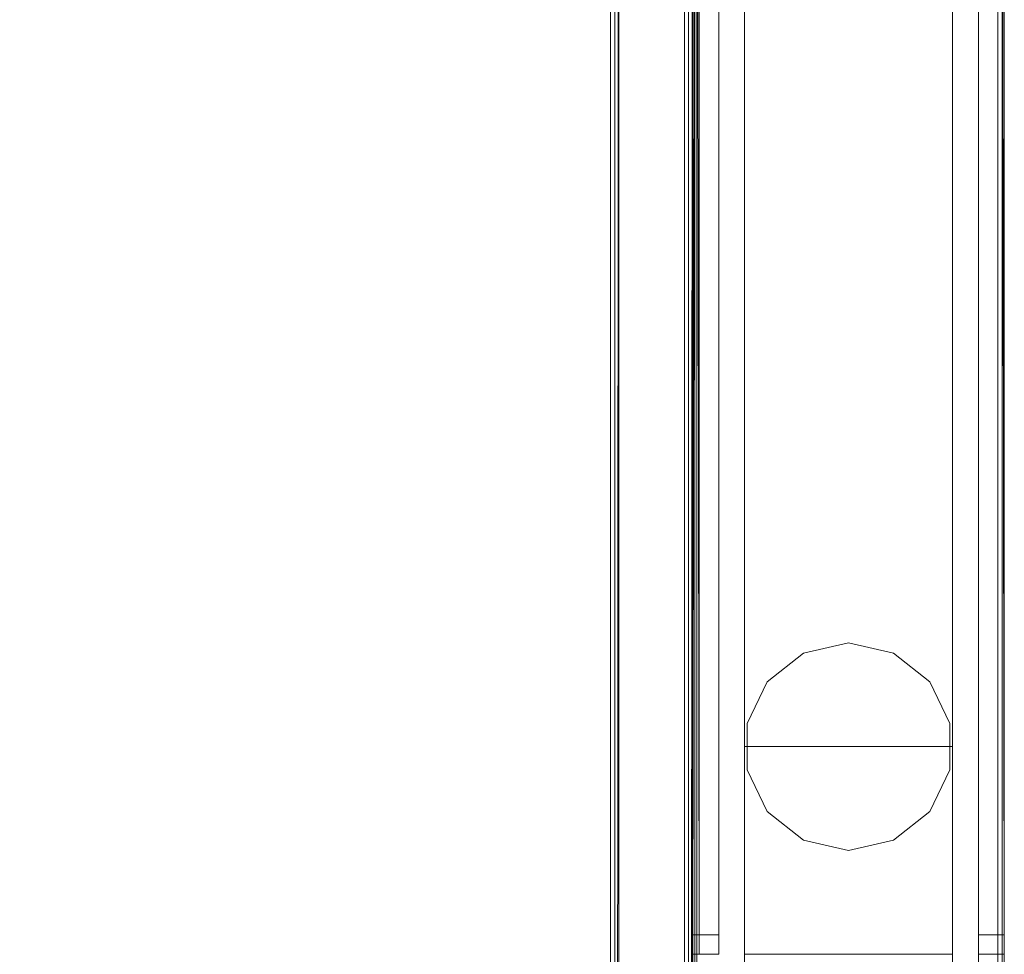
# Model space of a CAD drawing. Header units: inches. Extents: x 813 to 1305, y 19 to 194.
# Tile 629 of 656: x 1295 to 1304, y 62 to 71. Entities that reach past the tile are written whole.
import ezdxf

# ---------------------------------------------------------------- set-up
doc = ezdxf.new("R2010")
doc.units = ezdxf.units.IN
doc.header["$MEASUREMENT"] = 0
for name, color, linetype, true_color in [('CET color Bisque2', 7, 'Continuous', 0xf0d2b4), ('CET color Grey2', 7, 'Continuous', 0x060606), ('CET color Grey80', 7, 'Continuous', 0xcbcdcc), ('CET color Grey98', 7, 'Continuous', 0xfafafa), ('CET color NavajoWhite4', 7, 'Continuous', 0x81775f)]:
    doc.layers.add(name, color=color, linetype=linetype, true_color=true_color)
doc.layers.add('CET Default', color=7, linetype='Continuous')

# ---------------------------------------------------------------- blocks, each defined once
blk = doc.blocks.new('*C275')
at = {"layer": 'CET color Grey2', "linetype": 'Continuous', "lineweight": 0}
for points, invisible_edges in [([(42, 2.5, 0.5), (40, 2.5, 0.5), (40, 2.5, 49.4213), (42, 2.5, 0.5)], 4), ([(42, 2.5, 0.5), (40, 2.5, 49.4213), (42, 2.5, 49.4213), (42, 2.5, 0.5)], 9), ([(40, 2.5, 0.5), (42, 2.5, 0.5), (42, 0.5, 0.5), (40, 2.5, 0.5)], 4), ([(40, 2.5, 0.5), (42, 0.5, 0.5), (40, 0.5, 0.5), (40, 2.5, 0.5)], 9), ([(40, 0.5, 49.4213), (42, 0.5, 49.4213), (42, 2.5, 49.4213), (40, 0.5, 49.4213)], 4), ([(40, 0.5, 49.4213), (42, 2.5, 49.4213), (40, 2.5, 49.4213), (40, 0.5, 49.4213)], 9), ([(42, 0.5, 0.5), (42, 2.5, 0.5), (42, 2.5, 49.4213), (42, 0.5, 0.5)], 4), ([(42, 0.5, 0.5), (42, 2.5, 49.4213), (42, 0.5, 49.4213), (42, 0.5, 0.5)], 9), ([(40, 0.5, 0.5), (42, 0.5, 0.5), (42, 0.5, 49.4213), (40, 0.5, 0.5)], 4), ([(40, 0.5, 0.5), (42, 0.5, 49.4213), (40, 0.5, 49.4213), (40, 0.5, 0.5)], 9)]:
    blk.add_3dface(points, dxfattribs=dict(at, invisible_edges=invisible_edges))
at = {"layer": 'CET color Grey98', "linetype": 'Continuous', "lineweight": 0}
for points, invisible_edges in [([(0, 0.0625, 0.93), (42, 0.0625, 0.93), (42, 0.25, 0.93), (0, 0.0625, 0.93)], 4), ([(0, 0.0625, 0.93), (42, 0.25, 0.93), (0, 0.25, 0.93), (0, 0.0625, 0.93)], 9), ([(0, 0.25, 0.93), (42, 0.25, 0.93), (42, 0.25, 0.5), (0, 0.25, 0.93)], 4), ([(0, 0.25, 0.93), (42, 0.25, 0.5), (0, 0.25, 0.5), (0, 0.25, 0.93)], 9), ([(0, 0.25, 0.5), (42, 0.25, 0.5), (42, 0.0625, 0.5), (0, 0.25, 0.5)], 4), ([(0, 0.25, 0.5), (42, 0.0625, 0.5), (0, 0.0625, 0.5), (0, 0.25, 0.5)], 9), ([(0, 0, 0.8675), (42, 0, 0.8675), (42, 0.0625, 0.93), (0, 0, 0.8675)], 4), ([(0, 0, 0.8675), (42, 0.0625, 0.93), (0, 0.0625, 0.93), (0, 0, 0.8675)], 9), ([(0, 0.0625, 0.5), (42, 0.0625, 0.5), (42, 0, 0.5625), (0, 0.0625, 0.5)], 4), ([(0, 0.0625, 0.5), (42, 0, 0.5625), (0, 0, 0.5625), (0, 0.0625, 0.5)], 9), ([(0, 0, 0.5625), (42, 0, 0.5625), (42, 0, 0.8675), (0, 0, 0.5625)], 4), ([(0, 0, 0.5625), (42, 0, 0.8675), (0, 0, 0.8675), (0, 0, 0.5625)], 9)]:
    blk.add_3dface(points, dxfattribs=dict(at, invisible_edges=invisible_edges))
blk = doc.blocks.new('*C290')
at = {"layer": 'CET Default', "linetype": 'Continuous', "lineweight": 0, "rotation": 89.99999999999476}
blk.add_blockref('*C275', (505.7222, 832.8549), dxfattribs=at)
blk = doc.blocks.new('*C301')
at = {"layer": 'CET color Grey2', "linetype": 'Continuous', "lineweight": 0}
for points, invisible_edges in [([(2, 2.5, 0.5), (0, 2.5, 0.5), (0, 2.5, 49.4213), (2, 2.5, 0.5)], 4), ([(2, 2.5, 0.5), (0, 2.5, 49.4213), (2, 2.5, 49.4213), (2, 2.5, 0.5)], 9), ([(0, 2.5, 0.5), (0, 0.5, 0.5), (0, 0.5, 49.4213), (0, 2.5, 0.5)], 4), ([(0, 2.5, 0.5), (0, 0.5, 49.4213), (0, 2.5, 49.4213), (0, 2.5, 0.5)], 9), ([(0, 2.5, 0.5), (2, 2.5, 0.5), (2, 0.5, 0.5), (0, 2.5, 0.5)], 4), ([(0, 2.5, 0.5), (2, 0.5, 0.5), (0, 0.5, 0.5), (0, 2.5, 0.5)], 9), ([(0, 0.5, 49.4213), (2, 0.5, 49.4213), (2, 2.5, 49.4213), (0, 0.5, 49.4213)], 4), ([(0, 0.5, 49.4213), (2, 2.5, 49.4213), (0, 2.5, 49.4213), (0, 0.5, 49.4213)], 9), ([(1.3765, 2.2818, 0), (1.7775, 2.4749, 0), (3, 1.5, 0), (1.3765, 2.2818, 0)], 6), ([(3, 1.5, 0.5), (1.7775, 2.4749, 0.5), (1.3765, 2.2818, 0.5), (3, 1.5, 0.5)], 13), ([(1.3765, 2.2818, 0), (1.7775, 2.4749, 0.5), (1.7775, 2.4749, 0), (1.3765, 2.2818, 0)], 9), ([(1.3765, 2.2818, 0), (1.3765, 2.2818, 0.5), (1.7775, 2.4749, 0.5), (1.3765, 2.2818, 0)], 4), ([(1.7775, 2.4749, 0), (2.2225, 2.4749, 0), (3, 1.5, 0), (1.7775, 2.4749, 0)], 6), ([(3, 1.5, 0.5), (2.2225, 2.4749, 0.5), (1.7775, 2.4749, 0.5), (3, 1.5, 0.5)], 13), ([(1.7775, 2.4749, 0), (2.2225, 2.4749, 0.5), (2.2225, 2.4749, 0), (1.7775, 2.4749, 0)], 9), ([(1.7775, 2.4749, 0), (1.7775, 2.4749, 0.5), (2.2225, 2.4749, 0.5), (1.7775, 2.4749, 0)], 4), ([(40, 2.5, 32.1525), (2, 2.5, 32.1525), (2, 2.5, 34.0275), (40, 2.5, 32.1525)], 4), ([(40, 2.5, 32.1525), (2, 2.5, 34.0275), (40, 2.5, 34.0275), (40, 2.5, 32.1525)], 9), ([(2, 2.5, 32.1525), (2, 0.5, 32.1525), (2, 0.5, 34.0275), (2, 2.5, 32.1525)], 4), ([(2, 2.5, 32.1525), (2, 0.5, 34.0275), (2, 2.5, 34.0275), (2, 2.5, 32.1525)], 9), ([(2, 2.5, 32.1525), (40, 2.5, 32.1525), (40, 0.5, 32.1525), (2, 2.5, 32.1525)], 4), ([(2, 2.5, 32.1525), (40, 0.5, 32.1525), (2, 0.5, 32.1525), (2, 2.5, 32.1525)], 9), ([(2, 0.5, 34.0275), (40, 0.5, 34.0275), (40, 2.5, 34.0275), (2, 0.5, 34.0275)], 4), ([(2, 0.5, 34.0275), (40, 2.5, 34.0275), (2, 2.5, 34.0275), (2, 0.5, 34.0275)], 9), ([(2, 0.5, 0.5), (2, 2.5, 0.5), (2, 2.5, 49.4213), (2, 0.5, 0.5)], 4), ([(2, 0.5, 0.5), (2, 2.5, 49.4213), (2, 0.5, 49.4213), (2, 0.5, 0.5)], 9), ([(40, 2.5, 48.4213), (2, 2.5, 48.4213), (2, 2.5, 49.4213), (40, 2.5, 48.4213)], 4), ([(40, 2.5, 48.4213), (2, 2.5, 49.4213), (40, 2.5, 49.4213), (40, 2.5, 48.4213)], 9), ([(2, 2.5, 48.4213), (2, 0.5, 48.4213), (2, 0.5, 49.4213), (2, 2.5, 48.4213)], 4), ([(2, 2.5, 48.4213), (2, 0.5, 49.4213), (2, 2.5, 49.4213), (2, 2.5, 48.4213)], 9), ([(2, 2.5, 48.4213), (40, 2.5, 48.4213), (40, 0.5, 48.4213), (2, 2.5, 48.4213)], 4), ([(2, 2.5, 48.4213), (40, 0.5, 48.4213), (2, 0.5, 48.4213), (2, 2.5, 48.4213)], 9), ([(2, 0.5, 49.4213), (40, 0.5, 49.4213), (40, 2.5, 49.4213), (2, 0.5, 49.4213)], 4), ([(2, 0.5, 49.4213), (40, 2.5, 49.4213), (2, 2.5, 49.4213), (2, 0.5, 49.4213)], 9), ([(40, 2.5, 8.59), (2, 2.5, 8.59), (2, 2.5, 9.59), (40, 2.5, 8.59)], 4), ([(40, 2.5, 8.59), (2, 2.5, 9.59), (40, 2.5, 9.59), (40, 2.5, 8.59)], 9), ([(2, 2.5, 8.59), (2, 0.5, 8.59), (2, 0.5, 9.59), (2, 2.5, 8.59)], 4), ([(2, 2.5, 8.59), (2, 0.5, 9.59), (2, 2.5, 9.59), (2, 2.5, 8.59)], 9), ([(2, 2.5, 8.59), (40, 2.5, 8.59), (40, 0.5, 8.59), (2, 2.5, 8.59)], 4), ([(2, 2.5, 8.59), (40, 0.5, 8.59), (2, 0.5, 8.59), (2, 2.5, 8.59)], 9), ([(2, 0.5, 9.59), (40, 0.5, 9.59), (40, 2.5, 9.59), (2, 0.5, 9.59)], 4), ([(2, 0.5, 9.59), (40, 2.5, 9.59), (2, 2.5, 9.59), (2, 0.5, 9.59)], 9), ([(40, 2.5, 0.5), (2, 2.5, 0.5), (2, 2.5, 1.5), (40, 2.5, 0.5)], 4), ([(40, 2.5, 0.5), (2, 2.5, 1.5), (40, 2.5, 1.5), (40, 2.5, 0.5)], 9), ([(2, 2.5, 0.5), (2, 0.5, 0.5), (2, 0.5, 1.5), (2, 2.5, 0.5)], 4), ([(2, 2.5, 0.5), (2, 0.5, 1.5), (2, 2.5, 1.5), (2, 2.5, 0.5)], 9), ([(2, 2.5, 0.5), (40, 2.5, 0.5), (40, 0.5, 0.5), (2, 2.5, 0.5)], 4), ([(2, 2.5, 0.5), (40, 0.5, 0.5), (2, 0.5, 0.5), (2, 2.5, 0.5)], 9), ([(2, 0.5, 1.5), (40, 0.5, 1.5), (40, 2.5, 1.5), (2, 0.5, 1.5)], 4), ([(2, 0.5, 1.5), (40, 2.5, 1.5), (2, 2.5, 1.5), (2, 0.5, 1.5)], 9), ([(2.2225, 2.4749, 0), (2.6235, 2.2818, 0), (3, 1.5, 0), (2.2225, 2.4749, 0)], 6), ([(3, 1.5, 0.5), (2.6235, 2.2818, 0.5), (2.2225, 2.4749, 0.5), (3, 1.5, 0.5)], 13), ([(2.2225, 2.4749, 0), (2.6235, 2.2818, 0.5), (2.6235, 2.2818, 0), (2.2225, 2.4749, 0)], 9), ([(2.2225, 2.4749, 0), (2.2225, 2.4749, 0.5), (2.6235, 2.2818, 0.5), (2.2225, 2.4749, 0)], 4), ([(1.099, 1.9339, 0), (1.3765, 2.2818, 0), (3, 1.5, 0), (1.099, 1.9339, 0)], 6), ([(3, 1.5, 0.5), (1.3765, 2.2818, 0.5), (1.099, 1.9339, 0.5), (3, 1.5, 0.5)], 13), ([(1.099, 1.9339, 0), (1.3765, 2.2818, 0.5), (1.3765, 2.2818, 0), (1.099, 1.9339, 0)], 9), ([(1.099, 1.9339, 0), (1.099, 1.9339, 0.5), (1.3765, 2.2818, 0.5), (1.099, 1.9339, 0)], 4), ([(2.6235, 2.2818, 0), (2.901, 1.9339, 0), (3, 1.5, 0), (2.6235, 2.2818, 0)], 4), ([(3, 1.5, 0.5), (2.901, 1.9339, 0.5), (2.6235, 2.2818, 0.5), (3, 1.5, 0.5)], 4), ([(2.6235, 2.2818, 0), (2.901, 1.9339, 0.5), (2.901, 1.9339, 0), (2.6235, 2.2818, 0)], 9), ([(2.6235, 2.2818, 0), (2.6235, 2.2818, 0.5), (2.901, 1.9339, 0.5), (2.6235, 2.2818, 0)], 4), ([(1, 1.5, 0), (1.099, 1.9339, 0), (3, 1.5, 0), (1, 1.5, 0)], 6), ([(3, 1.5, 0.5), (1.099, 1.9339, 0.5), (1, 1.5, 0.5), (3, 1.5, 0.5)], 13), ([(1, 1.5, 0), (1.099, 1.9339, 0.5), (1.099, 1.9339, 0), (1, 1.5, 0)], 9), ([(1, 1.5, 0), (1, 1.5, 0.5), (1.099, 1.9339, 0.5), (1, 1.5, 0)], 4), ([(2.901, 1.9339, 0), (3, 1.5, 0.5), (3, 1.5, 0), (2.901, 1.9339, 0)], 9), ([(2.901, 1.9339, 0), (2.901, 1.9339, 0.5), (3, 1.5, 0.5), (2.901, 1.9339, 0)], 4), ([(1.099, 1.0661, 0), (1, 1.5, 0), (3, 1.5, 0), (1.099, 1.0661, 0)], 6), ([(3, 1.5, 0.5), (1, 1.5, 0.5), (1.099, 1.0661, 0.5), (3, 1.5, 0.5)], 13), ([(1.099, 1.0661, 0), (1, 1.5, 0.5), (1, 1.5, 0), (1.099, 1.0661, 0)], 9), ([(1.099, 1.0661, 0), (1.099, 1.0661, 0.5), (1, 1.5, 0.5), (1.099, 1.0661, 0)], 4), ([(1.3765, 0.7182, 0), (1.099, 1.0661, 0), (3, 1.5, 0), (1.3765, 0.7182, 0)], 6), ([(3, 1.5, 0.5), (1.099, 1.0661, 0.5), (1.3765, 0.7182, 0.5), (3, 1.5, 0.5)], 13), ([(1.7775, 0.5251, 0), (1.3765, 0.7182, 0), (3, 1.5, 0), (1.7775, 0.5251, 0)], 6), ([(3, 1.5, 0.5), (1.3765, 0.7182, 0.5), (1.7775, 0.5251, 0.5), (3, 1.5, 0.5)], 13), ([(2.2225, 0.5251, 0), (1.7775, 0.5251, 0), (3, 1.5, 0), (2.2225, 0.5251, 0)], 6), ([(3, 1.5, 0.5), (1.7775, 0.5251, 0.5), (2.2225, 0.5251, 0.5), (3, 1.5, 0.5)], 13), ([(2.6235, 0.7182, 0), (2.2225, 0.5251, 0), (3, 1.5, 0), (2.6235, 0.7182, 0)], 6), ([(3, 1.5, 0.5), (2.2225, 0.5251, 0.5), (2.6235, 0.7182, 0.5), (3, 1.5, 0.5)], 13), ([(2.901, 1.0661, 0), (2.6235, 0.7182, 0), (3, 1.5, 0), (2.901, 1.0661, 0)], 2), ([(3, 1.5, 0.5), (2.6235, 0.7182, 0.5), (2.901, 1.0661, 0.5), (3, 1.5, 0.5)], 9), ([(3, 1.5, 0), (3, 1.5, 0.5), (2.901, 1.0661, 0.5), (3, 1.5, 0)], 4), ([(3, 1.5, 0), (2.901, 1.0661, 0.5), (2.901, 1.0661, 0), (3, 1.5, 0)], 9), ([(1.3765, 0.7182, 0), (1.099, 1.0661, 0.5), (1.099, 1.0661, 0), (1.3765, 0.7182, 0)], 9), ([(1.3765, 0.7182, 0), (1.3765, 0.7182, 0.5), (1.099, 1.0661, 0.5), (1.3765, 0.7182, 0)], 4), ([(2.901, 1.0661, 0), (2.6235, 0.7182, 0.5), (2.6235, 0.7182, 0), (2.901, 1.0661, 0)], 9), ([(2.901, 1.0661, 0), (2.901, 1.0661, 0.5), (2.6235, 0.7182, 0.5), (2.901, 1.0661, 0)], 4), ([(1.7775, 0.5251, 0), (1.3765, 0.7182, 0.5), (1.3765, 0.7182, 0), (1.7775, 0.5251, 0)], 9), ([(1.7775, 0.5251, 0), (1.7775, 0.5251, 0.5), (1.3765, 0.7182, 0.5), (1.7775, 0.5251, 0)], 4), ([(2.6235, 0.7182, 0), (2.2225, 0.5251, 0.5), (2.2225, 0.5251, 0), (2.6235, 0.7182, 0)], 9), ([(2.6235, 0.7182, 0), (2.6235, 0.7182, 0.5), (2.2225, 0.5251, 0.5), (2.6235, 0.7182, 0)], 4), ([(0, 0.5, 0.5), (2, 0.5, 0.5), (2, 0.5, 49.4213), (0, 0.5, 0.5)], 4), ([(0, 0.5, 0.5), (2, 0.5, 49.4213), (0, 0.5, 49.4213), (0, 0.5, 0.5)], 9), ([(2.2225, 0.5251, 0), (1.7775, 0.5251, 0.5), (1.7775, 0.5251, 0), (2.2225, 0.5251, 0)], 9), ([(2.2225, 0.5251, 0), (2.2225, 0.5251, 0.5), (1.7775, 0.5251, 0.5), (2.2225, 0.5251, 0)], 4), ([(2, 0.5, 32.1525), (40, 0.5, 32.1525), (40, 0.5, 34.0275), (2, 0.5, 32.1525)], 4), ([(2, 0.5, 32.1525), (40, 0.5, 34.0275), (2, 0.5, 34.0275), (2, 0.5, 32.1525)], 9), ([(2, 0.5, 48.4213), (40, 0.5, 48.4213), (40, 0.5, 49.4213), (2, 0.5, 48.4213)], 4), ([(2, 0.5, 48.4213), (40, 0.5, 49.4213), (2, 0.5, 49.4213), (2, 0.5, 48.4213)], 9), ([(2, 0.5, 8.59), (40, 0.5, 8.59), (40, 0.5, 9.59), (2, 0.5, 8.59)], 4), ([(2, 0.5, 8.59), (40, 0.5, 9.59), (2, 0.5, 9.59), (2, 0.5, 8.59)], 9), ([(2, 0.5, 0.5), (40, 0.5, 0.5), (40, 0.5, 1.5), (2, 0.5, 0.5)], 4), ([(2, 0.5, 0.5), (40, 0.5, 1.5), (2, 0.5, 1.5), (2, 0.5, 0.5)], 9)]:
    blk.add_3dface(points, dxfattribs=dict(at, invisible_edges=invisible_edges))
at = {"layer": 'CET color Grey98', "linetype": 'Continuous', "lineweight": 0}
for points, invisible_edges in [([(-41.9687, 0.0197, 49.5), (41.9688, 0.0197, 49.5), (41.9688, 2.9803, 49.5), (-41.9687, 0.0197, 49.5)], 4), ([(-41.9687, 0.0197, 49.5), (41.9688, 2.9803, 49.5), (-41.9687, 2.9803, 49.5), (-41.9687, 0.0197, 49.5)], 9), ([(-41.9687, 2.9803, 49.5), (41.9688, 2.9803, 49.5), (41.9688, 2.9803, 49.25), (-41.9687, 2.9803, 49.5)], 4), ([(-41.9687, 2.9803, 49.5), (41.9688, 2.9803, 49.25), (-41.9687, 2.9803, 49.25), (-41.9687, 2.9803, 49.5)], 9), ([(-41.9687, 2.9803, 49.25), (41.9688, 2.9803, 49.25), (41.9688, 0.0197, 49.25), (-41.9687, 2.9803, 49.25)], 4), ([(-41.9687, 2.9803, 49.25), (41.9688, 0.0197, 49.25), (-41.9687, 0.0197, 49.25), (-41.9687, 2.9803, 49.25)], 9), ([(42, 3, 0.5625), (0, 3, 0.5625), (0, 3, 0.8675), (42, 3, 0.5625)], 4), ([(42, 3, 0.5625), (0, 3, 0.8675), (42, 3, 0.8675), (42, 3, 0.5625)], 9), ([(42, 3, 0.8675), (0, 3, 0.8675), (0, 2.9375, 0.93), (42, 3, 0.8675)], 4), ([(42, 3, 0.8675), (0, 2.9375, 0.93), (42, 2.9375, 0.93), (42, 3, 0.8675)], 9), ([(0.1875, 3, 1.1525), (0.1875, 2.9375, 1.09), (0.1875, 2.75, 1.09), (0.1875, 3, 1.1525)], 4), ([(0.1875, 3, 32.9025), (0.1875, 3, 1.1525), (0.1875, 2.75, 1.09), (0.1875, 3, 32.9025)], 6), ([(0.1875, 2.9375, 32.965), (0.1875, 3, 32.9025), (0.1875, 2.75, 1.09), (0.1875, 2.9375, 32.965)], 6), ([(41.8125, 3, 1.1525), (0.1875, 3, 32.9025), (41.8125, 3, 32.9025), (41.8125, 3, 1.1525)], 9), ([(41.8125, 3, 1.1525), (0.1875, 3, 1.1525), (0.1875, 3, 32.9025), (41.8125, 3, 1.1525)], 4), ([(0.1875, 3, 33.1525), (0.1875, 2.9375, 33.09), (0.1875, 2.75, 33.09), (0.1875, 3, 33.1525)], 4), ([(0.1875, 3, 48.9025), (0.1875, 3, 33.1525), (0.1875, 2.75, 33.09), (0.1875, 3, 48.9025)], 6), ([(0.1875, 2.9375, 48.965), (0.1875, 3, 48.9025), (0.1875, 2.75, 33.09), (0.1875, 2.9375, 48.965)], 6), ([(41.8125, 3, 33.1525), (0.1875, 3, 48.9025), (41.8125, 3, 48.9025), (41.8125, 3, 33.1525)], 9), ([(41.8125, 3, 33.1525), (0.1875, 3, 33.1525), (0.1875, 3, 48.9025), (41.8125, 3, 33.1525)], 4), ([(42, 2.9375, 0.93), (0, 2.9375, 0.93), (0, 2.75, 0.93), (42, 2.9375, 0.93)], 4), ([(42, 2.9375, 0.93), (0, 2.75, 0.93), (42, 2.75, 0.93), (42, 2.9375, 0.93)], 9), ([(42, 2.75, 0.5), (0, 2.75, 0.5), (0, 2.9375, 0.5), (42, 2.75, 0.5)], 4), ([(42, 2.75, 0.5), (0, 2.9375, 0.5), (42, 2.9375, 0.5), (42, 2.75, 0.5)], 9), ([(0.1875, 2.75, 32.965), (0.1875, 2.9375, 32.965), (0.1875, 2.75, 1.09), (0.1875, 2.75, 32.965)], 2), ([(41.8125, 2.75, 1.09), (0.1875, 2.9375, 1.09), (41.8125, 2.9375, 1.09), (41.8125, 2.75, 1.09)], 9), ([(41.8125, 2.75, 1.09), (0.1875, 2.75, 1.09), (0.1875, 2.9375, 1.09), (41.8125, 2.75, 1.09)], 4), ([(41.8125, 2.9375, 32.965), (0.1875, 2.75, 32.965), (41.8125, 2.75, 32.965), (41.8125, 2.9375, 32.965)], 9), ([(41.8125, 2.9375, 32.965), (0.1875, 2.9375, 32.965), (0.1875, 2.75, 32.965), (41.8125, 2.9375, 32.965)], 4), ([(0.1875, 2.75, 48.965), (0.1875, 2.9375, 48.965), (0.1875, 2.75, 33.09), (0.1875, 2.75, 48.965)], 2), ([(41.8125, 2.75, 33.09), (0.1875, 2.9375, 33.09), (41.8125, 2.9375, 33.09), (41.8125, 2.75, 33.09)], 9), ([(41.8125, 2.75, 33.09), (0.1875, 2.75, 33.09), (0.1875, 2.9375, 33.09), (41.8125, 2.75, 33.09)], 4), ([(41.8125, 2.9375, 48.965), (0.1875, 2.75, 48.965), (41.8125, 2.75, 48.965), (41.8125, 2.9375, 48.965)], 9), ([(41.8125, 2.9375, 48.965), (0.1875, 2.9375, 48.965), (0.1875, 2.75, 48.965), (41.8125, 2.9375, 48.965)], 4), ([(42, 2.75, 0.93), (0, 2.75, 0.93), (0, 2.75, 0.5), (42, 2.75, 0.93)], 4), ([(42, 2.75, 0.93), (0, 2.75, 0.5), (42, 2.75, 0.5), (42, 2.75, 0.93)], 9), ([(41.8125, 2.75, 32.965), (0.1875, 2.75, 1.09), (41.8125, 2.75, 1.09), (41.8125, 2.75, 32.965)], 9), ([(41.8125, 2.75, 32.965), (0.1875, 2.75, 32.965), (0.1875, 2.75, 1.09), (41.8125, 2.75, 32.965)], 4), ([(41.8125, 2.75, 48.965), (0.1875, 2.75, 33.09), (41.8125, 2.75, 33.09), (41.8125, 2.75, 48.965)], 9), ([(41.8125, 2.75, 48.965), (0.1875, 2.75, 48.965), (0.1875, 2.75, 33.09), (41.8125, 2.75, 48.965)], 4), ([(0, 0.0625, 0.93), (42, 0.0625, 0.93), (42, 0.25, 0.93), (0, 0.0625, 0.93)], 4), ([(0, 0.0625, 0.93), (42, 0.25, 0.93), (0, 0.25, 0.93), (0, 0.0625, 0.93)], 9), ([(0, 0.25, 0.93), (42, 0.25, 0.93), (42, 0.25, 0.5), (0, 0.25, 0.93)], 4), ([(0, 0.25, 0.93), (42, 0.25, 0.5), (0, 0.25, 0.5), (0, 0.25, 0.93)], 9), ([(0, 0.25, 0.5), (42, 0.25, 0.5), (42, 0.0625, 0.5), (0, 0.25, 0.5)], 4), ([(0, 0.25, 0.5), (42, 0.0625, 0.5), (0, 0.0625, 0.5), (0, 0.25, 0.5)], 9), ([(0.1875, 0.25, 1.09), (0.1875, 0.0625, 32.965), (0.1875, 0.25, 32.965), (0.1875, 0.25, 1.09)], 9), ([(0.1875, 0.25, 1.09), (0.1875, 0, 32.9025), (0.1875, 0.0625, 32.965), (0.1875, 0.25, 1.09)], 13), ([(0.1875, 0.25, 1.09), (0.1875, 0, 1.1525), (0.1875, 0, 32.9025), (0.1875, 0.25, 1.09)], 13), ([(0.1875, 0.25, 1.09), (0.1875, 0.0625, 1.09), (0.1875, 0, 1.1525), (0.1875, 0.25, 1.09)], 4), ([(0.1875, 0.25, 1.09), (41.8125, 0.0625, 1.09), (0.1875, 0.0625, 1.09), (0.1875, 0.25, 1.09)], 9), ([(0.1875, 0.25, 1.09), (41.8125, 0.25, 1.09), (41.8125, 0.0625, 1.09), (0.1875, 0.25, 1.09)], 4), ([(0.1875, 0.0625, 32.965), (41.8125, 0.25, 32.965), (0.1875, 0.25, 32.965), (0.1875, 0.0625, 32.965)], 9), ([(0.1875, 0.0625, 32.965), (41.8125, 0.0625, 32.965), (41.8125, 0.25, 32.965), (0.1875, 0.0625, 32.965)], 4), ([(0.1875, 0.25, 32.965), (41.8125, 0.25, 1.09), (0.1875, 0.25, 1.09), (0.1875, 0.25, 32.965)], 9), ([(0.1875, 0.25, 32.965), (41.8125, 0.25, 32.965), (41.8125, 0.25, 1.09), (0.1875, 0.25, 32.965)], 4), ([(0.1875, 0.25, 33.09), (0.1875, 0.0625, 48.965), (0.1875, 0.25, 48.965), (0.1875, 0.25, 33.09)], 9), ([(0.1875, 0.25, 33.09), (0.1875, 0, 48.9025), (0.1875, 0.0625, 48.965), (0.1875, 0.25, 33.09)], 13), ([(0.1875, 0.25, 33.09), (0.1875, 0, 33.1525), (0.1875, 0, 48.9025), (0.1875, 0.25, 33.09)], 13), ([(0.1875, 0.25, 33.09), (0.1875, 0.0625, 33.09), (0.1875, 0, 33.1525), (0.1875, 0.25, 33.09)], 4), ([(0.1875, 0.25, 33.09), (41.8125, 0.0625, 33.09), (0.1875, 0.0625, 33.09), (0.1875, 0.25, 33.09)], 9), ([(0.1875, 0.25, 33.09), (41.8125, 0.25, 33.09), (41.8125, 0.0625, 33.09), (0.1875, 0.25, 33.09)], 4), ([(0.1875, 0.0625, 48.965), (41.8125, 0.25, 48.965), (0.1875, 0.25, 48.965), (0.1875, 0.0625, 48.965)], 9), ([(0.1875, 0.0625, 48.965), (41.8125, 0.0625, 48.965), (41.8125, 0.25, 48.965), (0.1875, 0.0625, 48.965)], 4), ([(0.1875, 0.25, 48.965), (41.8125, 0.25, 33.09), (0.1875, 0.25, 33.09), (0.1875, 0.25, 48.965)], 9), ([(0.1875, 0.25, 48.965), (41.8125, 0.25, 48.965), (41.8125, 0.25, 33.09), (0.1875, 0.25, 48.965)], 4), ([(-41.9687, 0.0197, 49.25), (41.9688, 0.0197, 49.25), (41.9688, 0.0197, 49.5), (-41.9687, 0.0197, 49.25)], 4), ([(-41.9687, 0.0197, 49.25), (41.9688, 0.0197, 49.5), (-41.9687, 0.0197, 49.5), (-41.9687, 0.0197, 49.25)], 9), ([(0, 0, 0.8675), (42, 0, 0.8675), (42, 0.0625, 0.93), (0, 0, 0.8675)], 4), ([(0, 0, 0.8675), (42, 0.0625, 0.93), (0, 0.0625, 0.93), (0, 0, 0.8675)], 9), ([(0, 0.0625, 0.5), (42, 0.0625, 0.5), (42, 0, 0.5625), (0, 0.0625, 0.5)], 4), ([(0, 0.0625, 0.5), (42, 0, 0.5625), (0, 0, 0.5625), (0, 0.0625, 0.5)], 9), ([(0, 0, 0.5625), (42, 0, 0.5625), (42, 0, 0.8675), (0, 0, 0.5625)], 4), ([(0, 0, 0.5625), (42, 0, 0.8675), (0, 0, 0.8675), (0, 0, 0.5625)], 9), ([(0.1875, 0.0625, 1.09), (41.8125, 0, 1.1525), (0.1875, 0, 1.1525), (0.1875, 0.0625, 1.09)], 9), ([(0.1875, 0.0625, 1.09), (41.8125, 0.0625, 1.09), (41.8125, 0, 1.1525), (0.1875, 0.0625, 1.09)], 4), ([(0.1875, 0, 32.9025), (41.8125, 0.0625, 32.965), (0.1875, 0.0625, 32.965), (0.1875, 0, 32.9025)], 9), ([(0.1875, 0, 32.9025), (41.8125, 0, 32.9025), (41.8125, 0.0625, 32.965), (0.1875, 0, 32.9025)], 4), ([(0.1875, 0.0625, 33.09), (41.8125, 0, 33.1525), (0.1875, 0, 33.1525), (0.1875, 0.0625, 33.09)], 9), ([(0.1875, 0.0625, 33.09), (41.8125, 0.0625, 33.09), (41.8125, 0, 33.1525), (0.1875, 0.0625, 33.09)], 4), ([(0.1875, 0, 1.1525), (41.8125, 0, 1.1525), (41.8125, 0, 32.9025), (0.1875, 0, 1.1525)], 4), ([(0.1875, 0, 33.1525), (41.8125, 0, 48.9025), (0.1875, 0, 48.9025), (0.1875, 0, 33.1525)], 9), ([(0.1875, 0, 33.1525), (41.8125, 0, 33.1525), (41.8125, 0, 48.9025), (0.1875, 0, 33.1525)], 4), ([(0.1875, 0, 1.1525), (41.8125, 0, 32.9025), (0.1875, 0, 32.9025), (0.1875, 0, 1.1525)], 9)]:
    blk.add_3dface(points, dxfattribs=dict(at, invisible_edges=invisible_edges))
for points in [[(42, 2.9375, 0.5), (0, 2.9375, 0.5), (0, 3, 0.5625), (42, 2.9375, 0.5)], [(42, 2.9375, 0.5), (0, 3, 0.5625), (42, 3, 0.5625), (42, 2.9375, 0.5)], [(41.8125, 2.9375, 1.09), (0.1875, 3, 1.1525), (41.8125, 3, 1.1525), (41.8125, 2.9375, 1.09)], [(41.8125, 2.9375, 1.09), (0.1875, 2.9375, 1.09), (0.1875, 3, 1.1525), (41.8125, 2.9375, 1.09)], [(41.8125, 3, 32.9025), (0.1875, 2.9375, 32.965), (41.8125, 2.9375, 32.965), (41.8125, 3, 32.9025)], [(41.8125, 3, 32.9025), (0.1875, 3, 32.9025), (0.1875, 2.9375, 32.965), (41.8125, 3, 32.9025)], [(41.8125, 2.9375, 33.09), (0.1875, 3, 33.1525), (41.8125, 3, 33.1525), (41.8125, 2.9375, 33.09)], [(41.8125, 2.9375, 33.09), (0.1875, 2.9375, 33.09), (0.1875, 3, 33.1525), (41.8125, 2.9375, 33.09)], [(41.8125, 3, 48.9025), (0.1875, 2.9375, 48.965), (41.8125, 2.9375, 48.965), (41.8125, 3, 48.9025)], [(41.8125, 3, 48.9025), (0.1875, 3, 48.9025), (0.1875, 2.9375, 48.965), (41.8125, 3, 48.9025)], [(0.1875, 0, 48.9025), (41.8125, 0.0625, 48.965), (0.1875, 0.0625, 48.965), (0.1875, 0, 48.9025)], [(0.1875, 0, 48.9025), (41.8125, 0, 48.9025), (41.8125, 0.0625, 48.965), (0.1875, 0, 48.9025)]]:
    blk.add_3dface(points, dxfattribs=at)
blk = doc.blocks.new('*C293')
at = {"layer": 'CET Default', "linetype": 'Continuous', "lineweight": 0, "rotation": 89.99999999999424}
blk.add_blockref('*C301', (505.7222, 874.8549), dxfattribs=at)
blk = doc.blocks.new('*C260')
at = {"layer": 'CET color Bisque2', "linetype": 'Continuous', "lineweight": 0}
for points, invisible_edges in [([(0.791, 3.041, 27.965), (59.169, 3.041, 27.965), (59.169, 15.169, 27.965), (0.791, 3.041, 27.965)], 4), ([(0.791, 3.041, 27.965), (59.169, 15.169, 27.965), (0.791, 15.169, 27.965), (0.791, 3.041, 27.965)], 9)]:
    blk.add_3dface(points, dxfattribs=dict(at, invisible_edges=invisible_edges))
at = {"layer": 'CET color Grey80', "linetype": 'Continuous', "lineweight": 0}
for points, invisible_edges in [([(0.001, 15.92, 27.964), (59.959, 15.92, 27.964), (59.919, 15.96, 27.924), (0.001, 15.92, 27.964)], 4), ([(0.001, 15.92, 27.964), (59.919, 15.96, 27.924), (0.041, 15.96, 27.924), (0.001, 15.92, 27.964)], 9), ([(0.041, 15.919, 1.34), (59.959, 15.959, 1.3), (0.001, 15.959, 1.3), (0.041, 15.919, 1.34)], 9), ([(0.001, 15.959, 1.3), (59.959, 15.959, 1.3), (59.959, 15.959, 0.63), (0.001, 15.959, 1.3)], 4), ([(0.001, 15.959, 1.3), (59.959, 15.959, 0.63), (0.001, 15.959, 0.63), (0.001, 15.959, 1.3)], 9), ([(0.001, 15.959, 0.63), (59.959, 15.959, 0.63), (59.919, 15.919, 0.59), (0.001, 15.959, 0.63)], 4), ([(0.001, 15.959, 0.63), (59.919, 15.919, 0.59), (0.041, 15.919, 0.59), (0.001, 15.959, 0.63)], 9), ([(0.041, 15.96, 1.381), (59.919, 15.96, 27.924), (59.919, 15.96, 1.381), (0.041, 15.96, 1.381)], 9), ([(0.041, 15.96, 1.381), (0.041, 15.96, 27.924), (59.919, 15.96, 27.924), (0.041, 15.96, 1.381)], 4), ([(0.041, 15.96, 27.924), (59.919, 15.96, 27.924), (59.919, 15.21, 27.924), (0.041, 15.96, 27.924)], 4), ([(0.041, 15.96, 27.924), (59.919, 15.21, 27.924), (0.041, 15.21, 27.924), (0.041, 15.96, 27.924)], 9), ([(59.919, 15.96, 1.381), (0.041, 15.96, 1.381), (0.041, 15.21, 1.381), (59.919, 15.96, 1.381)], 4), ([(59.919, 15.96, 1.381), (0.041, 15.21, 1.381), (59.919, 15.21, 1.381), (59.919, 15.96, 1.381)], 9), ([(0.041, 15.919, 1.34), (59.919, 15.919, 1.34), (59.959, 15.959, 1.3), (0.041, 15.919, 1.34)], 4), ([(0.001, 15.25, 27.964), (59.959, 15.25, 27.964), (59.959, 15.92, 27.964), (0.001, 15.25, 27.964)], 4), ([(0.001, 15.25, 27.964), (59.959, 15.92, 27.964), (0.001, 15.92, 27.964), (0.001, 15.25, 27.964)], 9), ([(59.959, 15.25, 1.341), (0.001, 15.25, 1.341), (0.001, 15.92, 1.341), (59.959, 15.25, 1.341)], 4), ([(59.959, 15.25, 1.341), (0.001, 15.92, 1.341), (59.959, 15.92, 1.341), (59.959, 15.25, 1.341)], 9), ([(0.041, 0.041, 1.34), (59.919, 0.041, 1.34), (59.919, 15.919, 1.34), (0.041, 0.041, 1.34)], 4), ([(0.041, 0.041, 1.34), (59.919, 15.919, 1.34), (0.041, 15.919, 1.34), (0.041, 0.041, 1.34)], 9), ([(0.041, 0.041, 0.59), (59.919, 15.919, 0.59), (59.919, 0.041, 0.59), (0.041, 0.041, 0.59)], 9), ([(0.041, 0.041, 0.59), (0.041, 15.919, 0.59), (59.919, 15.919, 0.59), (0.041, 0.041, 0.59)], 4), ([(0.041, 15.919, 0.59), (59.919, 15.919, 0.59), (59.919, 15.919, 1.34), (0.041, 15.919, 0.59)], 4), ([(0.041, 15.919, 0.59), (59.919, 15.919, 1.34), (0.041, 15.919, 1.34), (0.041, 15.919, 0.59)], 9), ([(0.041, 15.21, 27.924), (59.959, 15.25, 27.964), (0.001, 15.25, 27.964), (0.041, 15.21, 27.924)], 9), ([(0.041, 15.21, 27.924), (59.919, 15.21, 27.924), (59.959, 15.25, 27.964), (0.041, 15.21, 27.924)], 4), ([(0.041, 15.21, 1.381), (59.919, 15.21, 1.381), (59.919, 15.21, 27.924), (0.041, 15.21, 1.381)], 4), ([(0.041, 15.21, 1.381), (59.919, 15.21, 27.924), (0.041, 15.21, 27.924), (0.041, 15.21, 1.381)], 9), ([(0.791, 15.169, 27.965), (59.209, 15.209, 27.925), (0.751, 15.209, 27.925), (0.791, 15.169, 27.965)], 9), ([(0.751, 15.209, 27.925), (59.209, 15.209, 27.925), (59.209, 15.209, 27.255), (0.751, 15.209, 27.925)], 4), ([(0.751, 15.209, 27.925), (59.209, 15.209, 27.255), (0.751, 15.209, 27.255), (0.751, 15.209, 27.925)], 9), ([(0.751, 15.209, 27.255), (59.209, 15.209, 27.255), (59.169, 15.169, 27.215), (0.751, 15.209, 27.255)], 4), ([(0.751, 15.209, 27.255), (59.169, 15.169, 27.215), (0.791, 15.169, 27.215), (0.751, 15.209, 27.255)], 9), ([(0.791, 15.169, 14.672), (29.999, 15.209, 14.632), (0.751, 15.209, 14.632), (0.791, 15.169, 14.672)], 9), ([(0.751, 15.209, 14.632), (29.999, 15.209, 14.632), (29.999, 15.209, 13.962), (0.751, 15.209, 14.632)], 4), ([(0.751, 15.209, 14.632), (29.999, 15.209, 13.962), (0.751, 15.209, 13.962), (0.751, 15.209, 14.632)], 9), ([(0.751, 15.209, 13.962), (29.999, 15.209, 13.962), (29.959, 15.169, 13.922), (0.751, 15.209, 13.962)], 4), ([(0.751, 15.209, 13.962), (29.959, 15.169, 13.922), (0.791, 15.169, 13.922), (0.751, 15.209, 13.962)], 9), ([(0.791, 15.169, 27.965), (59.169, 15.169, 27.965), (59.209, 15.209, 27.925), (0.791, 15.169, 27.965)], 4), ([(0.791, 15.169, 14.672), (29.959, 15.169, 14.672), (29.999, 15.209, 14.632), (0.791, 15.169, 14.672)], 4), ([(0.791, 3.041, 27.215), (59.169, 15.169, 27.215), (59.169, 3.041, 27.215), (0.791, 3.041, 27.215)], 9), ([(0.791, 3.041, 27.215), (0.791, 15.169, 27.215), (59.169, 15.169, 27.215), (0.791, 3.041, 27.215)], 4), ([(0.791, 15.169, 27.215), (59.169, 15.169, 27.215), (59.169, 15.169, 27.965), (0.791, 15.169, 27.215)], 4), ([(0.791, 15.169, 27.215), (59.169, 15.169, 27.965), (0.791, 15.169, 27.965), (0.791, 15.169, 27.215)], 9), ([(0.791, 1.541, 14.672), (29.959, 1.541, 14.672), (29.959, 15.169, 14.672), (0.791, 1.541, 14.672)], 4), ([(0.791, 1.541, 14.672), (29.959, 15.169, 14.672), (0.791, 15.169, 14.672), (0.791, 1.541, 14.672)], 9), ([(0.791, 1.541, 13.922), (29.959, 15.169, 13.922), (29.959, 1.541, 13.922), (0.791, 1.541, 13.922)], 9), ([(0.791, 1.541, 13.922), (0.791, 15.169, 13.922), (29.959, 15.169, 13.922), (0.791, 1.541, 13.922)], 4), ([(0.791, 15.169, 13.922), (29.959, 15.169, 13.922), (29.959, 15.169, 14.672), (0.791, 15.169, 13.922)], 4), ([(0.791, 15.169, 13.922), (29.959, 15.169, 14.672), (0.791, 15.169, 14.672), (0.791, 15.169, 13.922)], 9)]:
    blk.add_3dface(points, dxfattribs=dict(at, invisible_edges=invisible_edges))
for points in [[(59.959, 15.92, 1.341), (0.001, 15.92, 1.341), (0.041, 15.96, 1.381), (59.959, 15.92, 1.341)], [(59.959, 15.92, 1.341), (0.041, 15.96, 1.381), (59.919, 15.96, 1.381), (59.959, 15.92, 1.341)], [(59.919, 15.21, 1.381), (0.041, 15.21, 1.381), (0.001, 15.25, 1.341), (59.919, 15.21, 1.381)], [(59.919, 15.21, 1.381), (0.001, 15.25, 1.341), (59.959, 15.25, 1.341), (59.919, 15.21, 1.381)]]:
    blk.add_3dface(points, dxfattribs=at)
blk = doc.blocks.new('*C254')
at = {"layer": 'CET Default', "linetype": 'Continuous', "lineweight": 0, "rotation": 269.9999999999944}
blk.add_blockref('*C260', (486.7622, 892.8149), dxfattribs=at)
blk = doc.blocks.new('*C257')
at = {"layer": 'CET color Grey80', "linetype": 'Continuous', "lineweight": 0}
for points, invisible_edges in [([(0.1191, 15.8809, 1.125), (59.969, 15.999, 1.0069), (0.001, 15.999, 1.0069), (0.1191, 15.8809, 1.125)], 9), ([(0.001, 15.999, 1.0069), (59.969, 15.999, 1.0069), (59.969, 15.999, 0.1181), (0.001, 15.999, 1.0069)], 4), ([(0.001, 15.999, 1.0069), (59.969, 15.999, 0.1181), (0.001, 15.999, 0.1181), (0.001, 15.999, 1.0069)], 9), ([(0.001, 15.999, 0.1181), (59.969, 15.999, 0.1181), (59.8509, 15.8809), (0.001, 15.999, 0.1181)], 4), ([(0.001, 15.999, 0.1181), (59.8509, 15.8809), (0.1191, 15.8809), (0.001, 15.999, 0.1181)], 9), ([(0.1191, 15.8809, 1.125), (59.8509, 15.8809, 1.125), (59.969, 15.999, 1.0069), (0.1191, 15.8809, 1.125)], 4), ([(0.1191, 0.1191, 1.125), (59.8509, 0.1191, 1.125), (59.8509, 15.8809, 1.125), (0.1191, 0.1191, 1.125)], 4), ([(0.1191, 0.1191, 1.125), (59.8509, 15.8809, 1.125), (0.1191, 15.8809, 1.125), (0.1191, 0.1191, 1.125)], 9), ([(0.1191, 15.8809), (59.8509, 15.8809), (59.8509, 15.8809, 1.125), (0.1191, 15.8809)], 4), ([(0.1191, 15.8809), (59.8509, 15.8809, 1.125), (0.1191, 15.8809, 1.125), (0.1191, 15.8809)], 9)]:
    blk.add_3dface(points, dxfattribs=dict(at, invisible_edges=invisible_edges))
at = {"layer": 'CET color NavajoWhite4', "linetype": 'Continuous', "lineweight": 0}
for points, invisible_edges in [([(0.1191, 0.1191), (59.8509, 15.8809), (59.8509, 0.1191), (0.1191, 0.1191)], 9), ([(0.1191, 0.1191), (0.1191, 15.8809), (59.8509, 15.8809), (0.1191, 0.1191)], 4)]:
    blk.add_3dface(points, dxfattribs=dict(at, invisible_edges=invisible_edges))
blk = doc.blocks.new('*C287')
at = {"layer": 'CET Default', "linetype": 'Continuous', "lineweight": 0, "rotation": 269.999999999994}
blk.add_blockref('*C257', (486.7622, 892.8249, 27.965), dxfattribs=at)

msp = doc.modelspace()

# ---------------------------------------------------------------- block references
at = {"layer": 'CET Default', "linetype": 'Continuous', "lineweight": 0}
for name in ['*C293', '*C254', '*C287', '*C290']:
    msp.add_blockref(name, (798.7199, -813.1289), dxfattribs=at)

doc.saveas('drawing.dxf')
